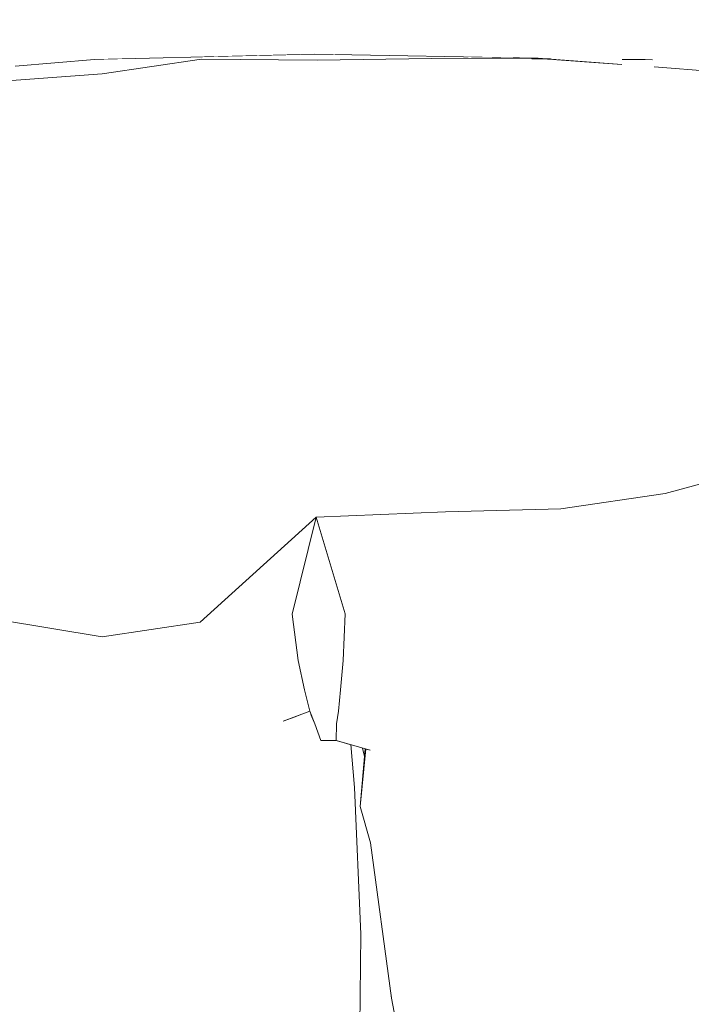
# Model space of a CAD drawing. Header units: millimetres. Extents: x 0 to 650, y -1 to 707.
# Tile 272 of 348: x 485.17 to 487.29, y 454.2 to 457.31. Entities that reach past the tile are written whole.
import ezdxf
from ezdxf.xclip import XClip

# ---------------------------------------------------------------- set-up
doc = ezdxf.new("R2010")
doc.units = ezdxf.units.MM
doc.header["$MEASUREMENT"] = 0
doc.header["$XCLIPFRAME"] = 0
doc.linetypes.add('Wipeout_Contour', pattern=[1000, 0, -1000])
doc.layers.add('Interior - Mobiliário .ARQ', color=7, linetype='Continuous')

# ---------------------------------------------------------------- blocks, each defined once
blk = doc.blocks.new('Desenho_5_5', base_point=(26.0927, 442.8059))
at = {"color": 254, "linetype": 'Wipeout_Contour', "lineweight": 0, "ltscale": 2668.572201}
blk.add_wipeout([(485.7425, 457.1812), (486.1076, 457.178), (486.1079, 457.1964), (485.7469, 457.1882)], dxfattribs=at).dxf.layer = 'Interior - Mobiliário .ARQ'
at = {"color": 254, "linetype": 'Wipeout_Contour', "lineweight": 0, "ltscale": 2004.086269}
blk.add_wipeout([(487.1508, 457.2011), (487.1441, 457.1796), (487.1673, 457.1791)], dxfattribs=at).dxf.layer = 'Interior - Mobiliário .ARQ'
at = {"color": 254, "linetype": 'Wipeout_Contour', "lineweight": 0, "ltscale": 1998.573946}
blk.add_wipeout([(486.1904, 455.2836), (486.4837, 455.2843), (486.1968, 455.43)], dxfattribs=at).dxf.layer = 'Interior - Mobiliário .ARQ'
at = {"color": 254, "linetype": 'Wipeout_Contour', "lineweight": 0, "ltscale": 1998.362529}
blk.add_wipeout([(486.3772, 455.064), (486.1821, 455.1909), (486.1759, 455.1236)], dxfattribs=at).dxf.layer = 'Interior - Mobiliário .ARQ'
at = {"color": 254, "linetype": 'Wipeout_Contour', "lineweight": 0, "ltscale": 1996.561094}
blk.add_wipeout([(485.8737, 454.9633), (485.5605, 455.043), (485.5659, 454.9554)], dxfattribs=at).dxf.layer = 'Interior - Mobiliário .ARQ'
at = {"color": 254, "linetype": 'Wipeout_Contour', "lineweight": 0, "ltscale": 1997.962351}
blk.add_wipeout([(486.2764, 454.7079), (486.3642, 454.8519), (486.275, 455.0002)], dxfattribs=at).dxf.layer = 'Interior - Mobiliário .ARQ'
at = {"color": 254, "linetype": 'Wipeout_Contour', "lineweight": 0, "ltscale": 1995.550088}
blk.add_wipeout([(486.0412, 454.0052), (486.0735, 453.1739), (486.2457, 454.4195)], dxfattribs=at).dxf.layer = 'Interior - Mobiliário .ARQ'
at = {"color": 254, "linetype": 'Wipeout_Contour', "lineweight": 0, "ltscale": 1994.482113}
blk.add_wipeout([(485.5249, 454.3215), (485.2507, 454.2478), (485.3163, 453.7837)], dxfattribs=at).dxf.layer = 'Interior - Mobiliário .ARQ'
at = {"color": 254, "linetype": 'Wipeout_Contour', "lineweight": 0, "ltscale": 1997.945392}
blk.add_wipeout([(487.2194, 453.7577), (487.2223, 454.3419), (486.9499, 454.3338)], dxfattribs=at).dxf.layer = 'Interior - Mobiliário .ARQ'
at = {"color": 254, "linetype": 'Wipeout_Contour', "lineweight": 0, "ltscale": 2004.189022}
blk.add_wipeout([(487.1351, 457.2257), (487.1441, 457.1796), (487.1508, 457.2011)], dxfattribs=at).dxf.layer = 'Interior - Mobiliário .ARQ'
at = {"color": 254, "linetype": 'Wipeout_Contour', "lineweight": 0, "ltscale": 2001.334757}
blk.add_wipeout([(485.455, 457.1814), (485.4288, 457.1344), (485.7425, 457.1812)], dxfattribs=at).dxf.layer = 'Interior - Mobiliário .ARQ'
at = {"color": 254, "linetype": 'Wipeout_Contour', "lineweight": 0, "ltscale": 2002.446116}
blk.add_wipeout([(486.1181, 457.1962), (486.1076, 457.178), (486.4698, 457.1834)], dxfattribs=at).dxf.layer = 'Interior - Mobiliário .ARQ'
at = {"color": 254, "linetype": 'Wipeout_Contour', "lineweight": 0, "ltscale": 2662.999213}
blk.add_wipeout([(485.8737, 454.9633), (486.0618, 455.0349), (486.088, 455.1147), (486.043, 455.1079)], dxfattribs=at).dxf.layer = 'Interior - Mobiliário .ARQ'
at = {"color": 254, "linetype": 'Wipeout_Contour', "lineweight": 0, "ltscale": 1998.586023}
blk.add_wipeout([(486.8546, 454.9642), (486.5645, 454.9402), (486.9499, 454.3338)], dxfattribs=at).dxf.layer = 'Interior - Mobiliário .ARQ'
at = {"color": 254, "linetype": 'Wipeout_Contour', "lineweight": 0, "ltscale": 1994.469868}
blk.add_wipeout([(486.0735, 453.1739), (486.235, 453.4754), (486.2457, 454.4195)], dxfattribs=at).dxf.layer = 'Interior - Mobiliário .ARQ'
at = {"color": 254, "linetype": 'Wipeout_Contour', "lineweight": 0, "ltscale": 2003.585769}
blk.add_wipeout([(487.1351, 457.2257), (487.0717, 457.1801), (487.1441, 457.1796)], dxfattribs=at).dxf.layer = 'Interior - Mobiliário .ARQ'
at = {"color": 254, "linetype": 'Wipeout_Contour', "lineweight": 0, "ltscale": 2001.002934}
blk.add_wipeout([(485.4288, 457.1344), (485.455, 457.1814), (485.4347, 457.1809)], dxfattribs=at).dxf.layer = 'Interior - Mobiliário .ARQ'
at = {"color": 254, "linetype": 'Wipeout_Contour', "lineweight": 0, "ltscale": 2002.760731}
blk.add_wipeout([(486.7839, 457.1849), (486.4696, 457.1902), (486.7856, 457.1819)], dxfattribs=at).dxf.layer = 'Interior - Mobiliário .ARQ'
at = {"color": 254, "linetype": 'Wipeout_Contour', "lineweight": 0, "ltscale": 1997.564079}
blk.add_wipeout([(486.0618, 455.0349), (486.096, 455.0943), (486.088, 455.1147)], dxfattribs=at).dxf.layer = 'Interior - Mobiliário .ARQ'
at = {"color": 254, "linetype": 'Wipeout_Contour', "lineweight": 0, "ltscale": 1998.188031}
blk.add_wipeout([(486.275, 455.0002), (486.3642, 454.8519), (486.5645, 454.9402)], dxfattribs=at).dxf.layer = 'Interior - Mobiliário .ARQ'
at = {"color": 254, "linetype": 'Wipeout_Contour', "lineweight": 0, "ltscale": 1996.431}
blk.add_wipeout([(485.5684, 454.8704), (485.5249, 454.3215), (485.8737, 454.9633)], dxfattribs=at).dxf.layer = 'Interior - Mobiliário .ARQ'
at = {"color": 254, "linetype": 'Wipeout_Contour', "lineweight": 0, "ltscale": 4000.68253}
blk.add_wipeout([(485.1248, 457.1797), (485.0786, 457.109), (485.4288, 457.1344), (485.4347, 457.1809), (485.4047, 457.1802), (485.1544, 457.1585)], dxfattribs=at).dxf.layer = 'Interior - Mobiliário .ARQ'
at = {"color": 254, "linetype": 'Wipeout_Contour', "lineweight": 0, "ltscale": 2003.900932}
blk.add_wipeout([(486.7868, 457.1849), (486.8447, 457.1816), (486.806, 457.1845)], dxfattribs=at).dxf.layer = 'Interior - Mobiliário .ARQ'
at = {"color": 254, "linetype": 'Wipeout_Contour', "lineweight": 0, "ltscale": 1997.502789}
blk.add_wipeout([(485.8642, 455.1133), (486.0481, 455.2831), (486.0294, 455.4295)], dxfattribs=at).dxf.layer = 'Interior - Mobiliário .ARQ'
at = {"color": 254, "linetype": 'Wipeout_Contour', "lineweight": 0, "ltscale": 1998.329243}
blk.add_wipeout([(486.8416, 455.1129), (486.5645, 454.9402), (486.8546, 454.9642)], dxfattribs=at).dxf.layer = 'Interior - Mobiliário .ARQ'
at = {"color": 254, "linetype": 'Wipeout_Contour', "lineweight": 0, "ltscale": 1998.042337}
blk.add_wipeout([(486.275, 455.0002), (486.1686, 455.0831), (486.1678, 455.031)], dxfattribs=at).dxf.layer = 'Interior - Mobiliário .ARQ'
at = {"color": 254, "linetype": 'Wipeout_Contour', "lineweight": 0, "ltscale": 1995.978868}
blk.add_wipeout([(485.5605, 455.043), (485.1684, 455.0486), (485.5659, 454.9554)], dxfattribs=at).dxf.layer = 'Interior - Mobiliário .ARQ'
at = {"color": 254, "linetype": 'Wipeout_Contour', "lineweight": 0, "ltscale": 1997.458026}
blk.add_wipeout([(486.9499, 454.3338), (486.3642, 454.8519), (486.4775, 454.2664)], dxfattribs=at).dxf.layer = 'Interior - Mobiliário .ARQ'
at = {"color": 254, "linetype": 'Wipeout_Contour', "lineweight": 0, "ltscale": 5331.274044}
blk.add_wipeout([(484.779, 457.1259), (485.0667, 457.1509), (485.0989, 457.2048), (485.1248, 457.1797), (485.1544, 457.1585), (485.4047, 457.1802), (485.4361, 457.5754), (484.7791, 457.1477)], dxfattribs=at).dxf.layer = 'Interior - Mobiliário .ARQ'
at = {"color": 254, "linetype": 'Wipeout_Contour', "lineweight": 0, "ltscale": 6011.139815}
blk.add_wipeout([(486.806, 457.1845), (487.0699, 457.1642), (487.0717, 457.1801), (487.1351, 457.2257), (487.1508, 457.2011), (487.1673, 457.1791), (487.172, 457.1563), (487.4996, 457.1311), (487.445, 457.5433)], dxfattribs=at).dxf.layer = 'Interior - Mobiliário .ARQ'
at = {"color": 254, "linetype": 'Wipeout_Contour', "lineweight": 0, "ltscale": 1998.786265}
blk.add_wipeout([(486.5645, 454.9402), (486.8416, 455.1129), (486.8299, 455.2591)], dxfattribs=at).dxf.layer = 'Interior - Mobiliário .ARQ'
at = {"color": 254, "linetype": 'Wipeout_Contour', "lineweight": 0, "ltscale": 1997.286093}
blk.add_wipeout([(486.0001, 455.092), (486.0847, 455.1233), (486.0684, 455.1905)], dxfattribs=at).dxf.layer = 'Interior - Mobiliário .ARQ'
at = {"color": 254, "linetype": 'Wipeout_Contour', "lineweight": 0, "ltscale": 1997.096664}
blk.add_wipeout([(486.275, 455.0002), (486.244, 454.8221), (486.2764, 454.7079)], dxfattribs=at).dxf.layer = 'Interior - Mobiliário .ARQ'
at = {"color": 254, "linetype": 'Wipeout_Contour', "lineweight": 0, "ltscale": 1997.020982}
blk.add_wipeout([(485.8737, 454.9633), (485.5659, 454.9554), (485.5684, 454.8704)], dxfattribs=at).dxf.layer = 'Interior - Mobiliário .ARQ'
at = {"color": 254, "linetype": 'Wipeout_Contour', "lineweight": 0, "ltscale": 2667.560966}
blk.add_wipeout([(484.7791, 457.1477), (485.4361, 457.5754), (484.7996, 457.5271), (484.7805, 457.3964)], dxfattribs=at).dxf.layer = 'Interior - Mobiliário .ARQ'
at = {"color": 254, "linetype": 'Wipeout_Contour', "lineweight": 0, "ltscale": 2005.064247}
blk.add_wipeout([(487.445, 457.5433), (486.7763, 457.5795), (486.806, 457.1845)], dxfattribs=at).dxf.layer = 'Interior - Mobiliário .ARQ'
at = {"color": 254, "linetype": 'Wipeout_Contour', "lineweight": 0, "ltscale": 2000.220044}
blk.add_wipeout([(487.1875, 455.3815), (486.8299, 455.2591), (486.8416, 455.1129)], dxfattribs=at).dxf.layer = 'Interior - Mobiliário .ARQ'
at = {"color": 254, "linetype": 'Wipeout_Contour', "lineweight": 0, "ltscale": 2663.266838}
blk.add_wipeout([(485.8737, 454.9633), (486.043, 455.1079), (486.01, 455.0957), (486.0001, 455.092)], dxfattribs=at).dxf.layer = 'Interior - Mobiliário .ARQ'
at = {"color": 254, "linetype": 'Wipeout_Contour', "lineweight": 0, "ltscale": 1997.970252}
blk.add_wipeout([(486.244, 454.8221), (486.275, 455.0002), (486.2619, 455.004)], dxfattribs=at).dxf.layer = 'Interior - Mobiliário .ARQ'
at = {"color": 254, "linetype": 'Wipeout_Contour', "lineweight": 0, "ltscale": 2003.658077}
blk.add_wipeout([(486.7763, 457.5795), (486.1038, 457.6208), (486.1, 457.1965)], dxfattribs=at).dxf.layer = 'Interior - Mobiliário .ARQ'
at = {"color": 254, "linetype": 'Wipeout_Contour', "lineweight": 0, "ltscale": 1998.23395}
blk.add_wipeout([(486.5645, 454.9402), (486.3772, 455.064), (486.275, 455.0002)], dxfattribs=at).dxf.layer = 'Interior - Mobiliário .ARQ'
at = {"color": 254, "linetype": 'Wipeout_Contour', "lineweight": 0, "ltscale": 1996.848041}
blk.add_wipeout([(486.0679, 454.5727), (486.0618, 455.0349), (485.8737, 454.9633)], dxfattribs=at).dxf.layer = 'Interior - Mobiliário .ARQ'
at = {"color": 254, "linetype": 'Wipeout_Contour', "lineweight": 0, "ltscale": 2002.579521}
blk.add_wipeout([(486.1, 457.1965), (486.806, 457.1845), (486.7763, 457.5795)], dxfattribs=at).dxf.layer = 'Interior - Mobiliário .ARQ'
at = {"color": 254, "linetype": 'Wipeout_Contour', "lineweight": 0, "ltscale": 1999.352103}
blk.add_wipeout([(486.4837, 455.2843), (486.3772, 455.064), (486.8299, 455.2591)], dxfattribs=at).dxf.layer = 'Interior - Mobiliário .ARQ'
at = {"color": 254, "linetype": 'Wipeout_Contour', "lineweight": 0, "ltscale": 1995.897219}
blk.add_wipeout([(485.8737, 454.9633), (485.5249, 454.3215), (486.0679, 454.5727)], dxfattribs=at).dxf.layer = 'Interior - Mobiliário .ARQ'
at = {"color": 254, "linetype": 'Wipeout_Contour', "lineweight": 0, "ltscale": 1998.377701}
blk.add_wipeout([(486.5645, 454.9402), (486.3642, 454.8519), (486.9499, 454.3338)], dxfattribs=at).dxf.layer = 'Interior - Mobiliário .ARQ'
at = {"color": 254, "linetype": 'Wipeout_Contour', "lineweight": 0, "ltscale": 2002.129439}
blk.add_wipeout([(485.4047, 457.1802), (486.1038, 457.6208), (485.4361, 457.5754)], dxfattribs=at).dxf.layer = 'Interior - Mobiliário .ARQ'
at = {"color": 254, "linetype": 'Wipeout_Contour', "lineweight": 0, "ltscale": 4008.338116}
blk.add_wipeout([(486.8447, 457.1816), (486.7856, 457.1819), (487.1648, 456.5523), (487.1441, 457.1796), (487.0717, 457.1801), (487.0699, 457.1642)], dxfattribs=at).dxf.layer = 'Interior - Mobiliário .ARQ'
at = {"color": 254, "linetype": 'Wipeout_Contour', "lineweight": 0, "ltscale": 1998.706013}
blk.add_wipeout([(486.3772, 455.064), (486.5645, 454.9402), (486.8299, 455.2591)], dxfattribs=at).dxf.layer = 'Interior - Mobiliário .ARQ'
at = {"color": 254, "linetype": 'Wipeout_Contour', "lineweight": 0, "ltscale": 1996.493891}
blk.add_wipeout([(485.5605, 455.043), (485.8737, 454.9633), (485.8642, 455.1133)], dxfattribs=at).dxf.layer = 'Interior - Mobiliário .ARQ'
at = {"color": 254, "linetype": 'Wipeout_Contour', "lineweight": 0, "ltscale": 1995.229435}
blk.add_wipeout([(485.5684, 454.8704), (485.1911, 454.7751), (485.5249, 454.3215)], dxfattribs=at).dxf.layer = 'Interior - Mobiliário .ARQ'
at = {"color": 254, "linetype": 'Wipeout_Contour', "lineweight": 0, "ltscale": 1996.93557}
blk.add_wipeout([(486.343, 454.2176), (486.4775, 454.2664), (486.3642, 454.8519)], dxfattribs=at).dxf.layer = 'Interior - Mobiliário .ARQ'
at = {"color": 254, "linetype": 'Wipeout_Contour', "lineweight": 0, "ltscale": 2001.072133}
blk.add_wipeout([(486.1038, 457.6208), (485.4047, 457.1802), (486.1, 457.1965)], dxfattribs=at).dxf.layer = 'Interior - Mobiliário .ARQ'
at = {"color": 254, "linetype": 'Wipeout_Contour', "lineweight": 0, "ltscale": 2000.410003}
blk.add_wipeout([(486.8776, 455.7617), (486.8299, 455.2591), (487.1875, 455.3815)], dxfattribs=at).dxf.layer = 'Interior - Mobiliário .ARQ'
at = {"color": 254, "linetype": 'Wipeout_Contour', "lineweight": 0, "ltscale": 1995.758829}
blk.add_wipeout([(485.1684, 455.0486), (485.5605, 455.043), (485.4289, 455.3576)], dxfattribs=at).dxf.layer = 'Interior - Mobiliário .ARQ'
at = {"color": 254, "linetype": 'Wipeout_Contour', "lineweight": 0, "ltscale": 1997.72857}
blk.add_wipeout([(485.8642, 455.1133), (485.8737, 454.9633), (486.0001, 455.092)], dxfattribs=at).dxf.layer = 'Interior - Mobiliário .ARQ'
at = {"color": 254, "linetype": 'Wipeout_Contour', "lineweight": 0, "ltscale": 1997.125686}
blk.add_wipeout([(486.3642, 454.8519), (486.2764, 454.7079), (486.343, 454.2176)], dxfattribs=at).dxf.layer = 'Interior - Mobiliário .ARQ'
at = {"color": 254, "linetype": 'Wipeout_Contour', "lineweight": 0, "ltscale": 1994.618023}
blk.add_wipeout([(485.5249, 454.3215), (485.1911, 454.7751), (485.2507, 454.2478)], dxfattribs=at).dxf.layer = 'Interior - Mobiliário .ARQ'
at = {"layer": 'Interior - Mobiliário .ARQ', "color": 7, "linetype": 'Continuous', "lineweight": 0}
blk.add_line((485.1544, 457.1585), (485.4047, 457.1802), dxfattribs=at)
at = {"color": 254, "linetype": 'Wipeout_Contour', "lineweight": 0, "ltscale": 2001.52734}
blk.add_wipeout([(485.7425, 457.1812), (485.7165, 456.4019), (486.1076, 457.178)], dxfattribs=at).dxf.layer = 'Interior - Mobiliário .ARQ'
at = {"color": 254, "linetype": 'Wipeout_Contour', "lineweight": 0, "ltscale": 2000.911326}
blk.add_wipeout([(487.1875, 455.3815), (487.2067, 455.8098), (486.8776, 455.7617)], dxfattribs=at).dxf.layer = 'Interior - Mobiliário .ARQ'
at = {"color": 254, "linetype": 'Wipeout_Contour', "lineweight": 0, "ltscale": 1996.588755}
blk.add_wipeout([(485.4289, 455.3576), (485.1041, 455.4114), (485.1684, 455.0486)], dxfattribs=at).dxf.layer = 'Interior - Mobiliário .ARQ'
at = {"color": 254, "linetype": 'Wipeout_Contour', "lineweight": 0, "ltscale": 5317.134186}
blk.add_wipeout([(484.6899, 454.9839), (484.7408, 454.6146), (484.8332, 454.4952), (484.8162, 454.4573), (484.7778, 454.4295), (484.7651, 454.4383), (484.7697, 454.4043), (485.2507, 454.2478)], dxfattribs=at).dxf.layer = 'Interior - Mobiliário .ARQ'
at = {"color": 254, "linetype": 'Wipeout_Contour', "lineweight": 0, "ltscale": 2000.033943}
blk.add_wipeout([(486.1076, 457.178), (485.7165, 456.4019), (486.1028, 456.4857)], dxfattribs=at).dxf.layer = 'Interior - Mobiliário .ARQ'
at = {"color": 254, "linetype": 'Wipeout_Contour', "lineweight": 0, "ltscale": 2000.482426}
blk.add_wipeout([(486.5133, 455.7526), (486.4837, 455.2843), (486.8776, 455.7617)], dxfattribs=at).dxf.layer = 'Interior - Mobiliário .ARQ'
at = {"color": 254, "linetype": 'Wipeout_Contour', "lineweight": 0, "ltscale": 1997.176037}
blk.add_wipeout([(485.7385, 455.4044), (485.4289, 455.3576), (485.5605, 455.043)], dxfattribs=at).dxf.layer = 'Interior - Mobiliário .ARQ'
at = {"color": 254, "linetype": 'Wipeout_Contour', "lineweight": 0, "ltscale": 1994.333883}
blk.add_wipeout([(485.1911, 454.7751), (484.6899, 454.9839), (485.2507, 454.2478)], dxfattribs=at).dxf.layer = 'Interior - Mobiliário .ARQ'
at = {"color": 254, "linetype": 'Wipeout_Contour', "lineweight": 0, "ltscale": 2000.344766}
blk.add_wipeout([(485.7425, 457.1812), (485.4288, 457.1344), (485.7165, 456.4019)], dxfattribs=at).dxf.layer = 'Interior - Mobiliário .ARQ'
at = {"color": 254, "linetype": 'Wipeout_Contour', "lineweight": 0, "ltscale": 1999.153335}
blk.add_wipeout([(486.8776, 455.7617), (486.4837, 455.2843), (486.8299, 455.2591)], dxfattribs=at).dxf.layer = 'Interior - Mobiliário .ARQ'
at = {"color": 254, "linetype": 'Wipeout_Contour', "lineweight": 0, "ltscale": 1996.746464}
blk.add_wipeout([(485.5605, 455.043), (485.8642, 455.1133), (485.7385, 455.4044)], dxfattribs=at).dxf.layer = 'Interior - Mobiliário .ARQ'
at = {"color": 254, "linetype": 'Wipeout_Contour', "lineweight": 0, "ltscale": 1994.849206}
blk.add_wipeout([(485.1911, 454.7751), (485.1684, 455.0486), (484.6755, 455.3208)], dxfattribs=at).dxf.layer = 'Interior - Mobiliário .ARQ'
at = {"color": 254, "linetype": 'Wipeout_Contour', "lineweight": 0, "ltscale": 1993.671677}
blk.add_wipeout([(485.2507, 454.2478), (484.7697, 454.4043), (484.8496, 453.949)], dxfattribs=at).dxf.layer = 'Interior - Mobiliário .ARQ'
at = {"color": 254, "linetype": 'Wipeout_Contour', "lineweight": 0, "ltscale": 1999.546657}
blk.add_wipeout([(485.4288, 457.1344), (485.4046, 456.2783), (485.7165, 456.4019)], dxfattribs=at).dxf.layer = 'Interior - Mobiliário .ARQ'
at = {"color": 254, "linetype": 'Wipeout_Contour', "lineweight": 0, "ltscale": 1999.658143}
blk.add_wipeout([(486.1048, 455.7356), (486.1968, 455.43), (486.5133, 455.7526)], dxfattribs=at).dxf.layer = 'Interior - Mobiliário .ARQ'
at = {"color": 254, "linetype": 'Wipeout_Contour', "lineweight": 0, "ltscale": 1999.328152}
blk.add_wipeout([(487.1875, 455.3815), (486.8546, 454.9642), (487.2017, 455.0411)], dxfattribs=at).dxf.layer = 'Interior - Mobiliário .ARQ'
at = {"color": 254, "linetype": 'Wipeout_Contour', "lineweight": 0, "ltscale": 1995.051504}
blk.add_wipeout([(485.1911, 454.7751), (484.6755, 455.3208), (484.6899, 454.9839)], dxfattribs=at).dxf.layer = 'Interior - Mobiliário .ARQ'
at = {"color": 254, "linetype": 'Wipeout_Contour', "lineweight": 0, "ltscale": 1999.071017}
blk.add_wipeout([(486.4837, 455.2843), (486.1904, 455.2836), (486.1821, 455.1909)], dxfattribs=at).dxf.layer = 'Interior - Mobiliário .ARQ'
at = {"color": 254, "linetype": 'Wipeout_Contour', "lineweight": 0, "ltscale": 1998.675438}
blk.add_wipeout([(485.0786, 457.109), (485.0749, 456.2361), (485.4046, 456.2783)], dxfattribs=at).dxf.layer = 'Interior - Mobiliário .ARQ'
at = {"color": 254, "linetype": 'Wipeout_Contour', "lineweight": 0, "ltscale": 1999.905177}
blk.add_wipeout([(486.8416, 455.1129), (486.8546, 454.9642), (487.1875, 455.3815)], dxfattribs=at).dxf.layer = 'Interior - Mobiliário .ARQ'
at = {"color": 254, "linetype": 'Wipeout_Contour', "lineweight": 0, "ltscale": 1998.32031}
blk.add_wipeout([(486.1821, 455.1909), (486.3772, 455.064), (486.4837, 455.2843)], dxfattribs=at).dxf.layer = 'Interior - Mobiliário .ARQ'
at = {"color": 254, "linetype": 'Wipeout_Contour', "lineweight": 0, "ltscale": 1995.743923}
blk.add_wipeout([(485.1684, 455.0486), (485.1911, 454.7751), (485.5684, 454.8704)], dxfattribs=at).dxf.layer = 'Interior - Mobiliário .ARQ'
at = {"color": 254, "linetype": 'Wipeout_Contour', "lineweight": 0, "ltscale": 1999.510978}
blk.add_wipeout([(485.4046, 456.2783), (485.4288, 457.1344), (485.0786, 457.109)], dxfattribs=at).dxf.layer = 'Interior - Mobiliário .ARQ'
at = {"color": 254, "linetype": 'Wipeout_Contour', "lineweight": 0, "ltscale": 1998.69374}
blk.add_wipeout([(486.5133, 455.7526), (486.1968, 455.43), (486.4837, 455.2843)], dxfattribs=at).dxf.layer = 'Interior - Mobiliário .ARQ'
at = {"color": 254, "linetype": 'Wipeout_Contour', "lineweight": 0, "ltscale": 1998.173944}
blk.add_wipeout([(486.3772, 455.064), (486.1759, 455.1236), (486.1686, 455.0831)], dxfattribs=at).dxf.layer = 'Interior - Mobiliário .ARQ'
at = {"color": 254, "linetype": 'Wipeout_Contour', "lineweight": 0, "ltscale": 1995.545008}
blk.add_wipeout([(485.5659, 454.9554), (485.1684, 455.0486), (485.5684, 454.8704)], dxfattribs=at).dxf.layer = 'Interior - Mobiliário .ARQ'
at = {"color": 254, "linetype": 'Wipeout_Contour', "lineweight": 0, "ltscale": 1999.421671}
blk.add_wipeout([(486.8546, 454.9642), (486.9499, 454.3338), (487.2017, 455.0411)], dxfattribs=at).dxf.layer = 'Interior - Mobiliário .ARQ'
at = {"layer": 'Interior - Mobiliário .ARQ', "color": 7, "linetype": 'Continuous', "lineweight": 0}
for p, q in [((485.7425, 457.1812), (485.4288, 457.1344)), ((485.4288, 457.1344), (485.0786, 457.109))]:
    blk.add_line(p, q, dxfattribs=at)
at = {"color": 254, "linetype": 'Wipeout_Contour', "lineweight": 0, "ltscale": 2000.353336}
blk.add_wipeout([(486.5133, 455.7526), (486.8776, 455.7617), (486.8207, 456.5262)], dxfattribs=at).dxf.layer = 'Interior - Mobiliário .ARQ'
at = {"color": 254, "linetype": 'Wipeout_Contour', "lineweight": 0, "ltscale": 1998.122351}
blk.add_wipeout([(486.1686, 455.0831), (486.275, 455.0002), (486.3772, 455.064)], dxfattribs=at).dxf.layer = 'Interior - Mobiliário .ARQ'
at = {"color": 254, "linetype": 'Wipeout_Contour', "lineweight": 0, "ltscale": 1998.190741}
blk.add_wipeout([(486.9499, 454.3338), (487.2223, 454.3419), (487.2017, 455.0411)], dxfattribs=at).dxf.layer = 'Interior - Mobiliário .ARQ'
at = {"color": 254, "linetype": 'Wipeout_Contour', "lineweight": 0, "ltscale": 2001.800498}
blk.add_wipeout([(486.8207, 456.5262), (486.4872, 456.51), (486.5133, 455.7526)], dxfattribs=at).dxf.layer = 'Interior - Mobiliário .ARQ'
at = {"color": 254, "linetype": 'Wipeout_Contour', "lineweight": 0, "ltscale": 3329.383119}
blk.add_wipeout([(486.1512, 455.031), (486.0679, 454.5727), (486.2259, 454.8821), (486.2145, 455.0177), (486.1678, 455.031)], dxfattribs=at).dxf.layer = 'Interior - Mobiliário .ARQ'
at = {"color": 254, "linetype": 'Wipeout_Contour', "lineweight": 0, "ltscale": 1997.744385}
blk.add_wipeout([(486.2573, 454.9803), (486.244, 454.8221), (486.2619, 455.004)], dxfattribs=at).dxf.layer = 'Interior - Mobiliário .ARQ'
at = {"color": 254, "linetype": 'Wipeout_Contour', "lineweight": 0, "ltscale": 1997.536486}
blk.add_wipeout([(486.4775, 454.2664), (487.2194, 453.7577), (486.9499, 454.3338)], dxfattribs=at).dxf.layer = 'Interior - Mobiliário .ARQ'
at = {"layer": 'Interior - Mobiliário .ARQ', "color": 7, "linetype": 'Continuous', "lineweight": 0}
for p in [(486.2512, 455.0071), (486.26, 455.0046)]:
    blk.add_line(p, (486.2573, 454.9803), dxfattribs=at)
at = {"color": 254, "linetype": 'Wipeout_Contour', "lineweight": 0, "ltscale": 2002.846765}
blk.add_wipeout([(487.1648, 456.5523), (486.7856, 457.1819), (486.8207, 456.5262)], dxfattribs=at).dxf.layer = 'Interior - Mobiliário .ARQ'
at = {"color": 254, "linetype": 'Wipeout_Contour', "lineweight": 0, "ltscale": 3996.27895}
blk.add_wipeout([(486.096, 455.0943), (486.0618, 455.0349), (486.0679, 454.5727), (486.1512, 455.031), (486.1191, 455.0309), (486.1004, 455.0829)], dxfattribs=at).dxf.layer = 'Interior - Mobiliário .ARQ'
at = {"color": 254, "linetype": 'Wipeout_Contour', "lineweight": 0, "ltscale": 2000.563982}
blk.add_wipeout([(487.2017, 455.0411), (487.2223, 454.3419), (487.7346, 455.0592)], dxfattribs=at).dxf.layer = 'Interior - Mobiliário .ARQ'
at = {"color": 254, "linetype": 'Wipeout_Contour', "lineweight": 0, "ltscale": 1996.690319}
blk.add_wipeout([(487.2194, 453.7577), (486.4775, 454.2664), (486.5793, 453.5922)], dxfattribs=at).dxf.layer = 'Interior - Mobiliário .ARQ'
at = {"color": 254, "linetype": 'Wipeout_Contour', "lineweight": 0, "ltscale": 2003.200709}
blk.add_wipeout([(486.7856, 457.1819), (486.4698, 457.1834), (486.4872, 456.51)], dxfattribs=at).dxf.layer = 'Interior - Mobiliário .ARQ'
at = {"color": 254, "linetype": 'Wipeout_Contour', "lineweight": 0, "ltscale": 2003.689378}
blk.add_wipeout([(487.5833, 456.5535), (487.1441, 457.1796), (487.1648, 456.5523)], dxfattribs=at).dxf.layer = 'Interior - Mobiliário .ARQ'
at = {"color": 254, "linetype": 'Wipeout_Contour', "lineweight": 0, "ltscale": 1997.075934}
blk.add_wipeout([(485.8642, 455.1133), (486.0001, 455.092), (486.0481, 455.2831)], dxfattribs=at).dxf.layer = 'Interior - Mobiliário .ARQ'
at = {"color": 254, "linetype": 'Wipeout_Contour', "lineweight": 0, "ltscale": 1999.146519}
blk.add_wipeout([(487.7346, 455.0592), (487.2223, 454.3419), (487.75, 454.3213)], dxfattribs=at).dxf.layer = 'Interior - Mobiliário .ARQ'
at = {"color": 254, "linetype": 'Wipeout_Contour', "lineweight": 0, "ltscale": 1995.252995}
blk.add_wipeout([(486.0679, 454.5727), (485.5249, 454.3215), (486.0412, 454.0052)], dxfattribs=at).dxf.layer = 'Interior - Mobiliário .ARQ'
at = {"color": 254, "linetype": 'Wipeout_Contour', "lineweight": 0, "ltscale": 1995.890478}
blk.add_wipeout([(486.4579, 453.6247), (486.5793, 453.5922), (486.4775, 454.2664)], dxfattribs=at).dxf.layer = 'Interior - Mobiliário .ARQ'
at = {"color": 254, "linetype": 'Wipeout_Contour', "lineweight": 0, "ltscale": 2001.72824}
blk.add_wipeout([(486.7856, 457.1819), (486.4872, 456.51), (486.8207, 456.5262)], dxfattribs=at).dxf.layer = 'Interior - Mobiliário .ARQ'
at = {"color": 254, "linetype": 'Wipeout_Contour', "lineweight": 0, "ltscale": 4010.222203}
blk.add_wipeout([(487.1673, 457.1791), (487.1441, 457.1796), (487.5833, 456.5535), (487.5116, 457.1288), (487.4996, 457.1311), (487.172, 457.1563)], dxfattribs=at).dxf.layer = 'Interior - Mobiliário .ARQ'
at = {"color": 254, "linetype": 'Wipeout_Contour', "lineweight": 0, "ltscale": 2001.392431}
blk.add_wipeout([(487.1875, 455.3815), (487.2017, 455.0411), (487.7069, 455.471)], dxfattribs=at).dxf.layer = 'Interior - Mobiliário .ARQ'
at = {"color": 254, "linetype": 'Wipeout_Contour', "lineweight": 0, "ltscale": 1997.579597}
blk.add_wipeout([(486.0481, 455.2831), (486.0001, 455.092), (486.0684, 455.1905)], dxfattribs=at).dxf.layer = 'Interior - Mobiliário .ARQ'
at = {"color": 254, "linetype": 'Wipeout_Contour', "lineweight": 0, "ltscale": 1994.55019}
blk.add_wipeout([(485.3163, 453.7837), (486.0412, 454.0052), (485.5249, 454.3215)], dxfattribs=at).dxf.layer = 'Interior - Mobiliário .ARQ'
at = {"color": 254, "linetype": 'Wipeout_Contour', "lineweight": 0, "ltscale": 1997.845299}
blk.add_wipeout([(487.75, 454.3213), (487.2194, 453.7577), (487.736, 453.7455)], dxfattribs=at).dxf.layer = 'Interior - Mobiliário .ARQ'
at = {"color": 254, "linetype": 'Wipeout_Contour', "lineweight": 0, "ltscale": 1996.234918}
blk.add_wipeout([(486.4775, 454.2664), (486.343, 454.2176), (486.4579, 453.6247)], dxfattribs=at).dxf.layer = 'Interior - Mobiliário .ARQ'
at = {"layer": 'Interior - Mobiliário .ARQ', "color": 7, "linetype": 'Continuous', "lineweight": 0}
for p, q in [((486.8447, 457.1816), (486.7856, 457.1819)), ((486.806, 457.1845), (487.0699, 457.1642)), ((487.1441, 457.1796), (487.0717, 457.1801)), ((487.1673, 457.1791), (487.1441, 457.1796)), ((487.172, 457.1563), (487.4996, 457.1311)), ((486.2764, 454.7079), (486.343, 454.2176)), ((486.4579, 453.6247), (486.343, 454.2176))]:
    blk.add_line(p, q, dxfattribs=at)
at = {"color": 254, "linetype": 'Wipeout_Contour', "lineweight": 0, "ltscale": 1997.988123}
blk.add_wipeout([(486.1048, 455.7356), (485.8642, 455.1133), (486.0294, 455.4295)], dxfattribs=at).dxf.layer = 'Interior - Mobiliário .ARQ'
at = {"color": 254, "linetype": 'Wipeout_Contour', "lineweight": 0, "ltscale": 2000.38763}
blk.add_wipeout([(487.7069, 455.471), (487.2017, 455.0411), (487.7346, 455.0592)], dxfattribs=at).dxf.layer = 'Interior - Mobiliário .ARQ'
at = {"color": 254, "linetype": 'Wipeout_Contour', "lineweight": 0, "ltscale": 1996.56364}
blk.add_wipeout([(486.0412, 454.0052), (486.2457, 454.4195), (486.0679, 454.5727)], dxfattribs=at).dxf.layer = 'Interior - Mobiliário .ARQ'
at = {"color": 254, "linetype": 'Wipeout_Contour', "lineweight": 0, "ltscale": 1999.227285}
blk.add_wipeout([(487.2223, 454.3419), (487.2194, 453.7577), (487.75, 454.3213)], dxfattribs=at).dxf.layer = 'Interior - Mobiliário .ARQ'
at = {"color": 254, "linetype": 'Wipeout_Contour', "lineweight": 0, "ltscale": 1992.935345}
blk.add_wipeout([(484.8496, 453.949), (485.3163, 453.7837), (485.2507, 454.2478)], dxfattribs=at).dxf.layer = 'Interior - Mobiliário .ARQ'
at = {"color": 254, "linetype": 'Wipeout_Contour', "lineweight": 0, "ltscale": 2001.959796}
blk.add_wipeout([(487.2067, 455.8098), (487.7069, 455.471), (487.6597, 455.9347)], dxfattribs=at).dxf.layer = 'Interior - Mobiliário .ARQ'
at = {"color": 254, "linetype": 'Wipeout_Contour', "lineweight": 0, "ltscale": 1997.981508}
blk.add_wipeout([(485.7385, 455.4044), (485.8642, 455.1133), (486.1048, 455.7356)], dxfattribs=at).dxf.layer = 'Interior - Mobiliário .ARQ'
at = {"color": 254, "linetype": 'Wipeout_Contour', "lineweight": 0, "ltscale": 1996.470963}
blk.add_wipeout([(486.0679, 454.5727), (486.2457, 454.4195), (486.2259, 454.8821)], dxfattribs=at).dxf.layer = 'Interior - Mobiliário .ARQ'
at = {"layer": 'Interior - Mobiliário .ARQ', "color": 7, "linetype": 'Continuous', "lineweight": 0}
for p, q in [((486.2145, 455.0177), (486.2259, 454.8821)), ((486.2619, 455.004), (486.244, 454.8221)), ((486.2573, 454.9803), (486.244, 454.8221)), ((486.2457, 454.4195), (486.2259, 454.8821)), ((486.2764, 454.7079), (486.244, 454.8221)), ((486.2457, 454.4195), (486.235, 453.4754))]:
    blk.add_line(p, q, dxfattribs=at)
at = {"color": 254, "linetype": 'Wipeout_Contour', "lineweight": 0, "ltscale": 1997.603039}
blk.add_wipeout([(485.4046, 456.2783), (485.4289, 455.3576), (485.7385, 455.4044)], dxfattribs=at).dxf.layer = 'Interior - Mobiliário .ARQ'
at = {"color": 254, "linetype": 'Wipeout_Contour', "lineweight": 0, "ltscale": 2001.515503}
blk.add_wipeout([(487.2067, 455.8098), (487.1875, 455.3815), (487.7069, 455.471)], dxfattribs=at).dxf.layer = 'Interior - Mobiliário .ARQ'
at = {"color": 254, "linetype": 'Wipeout_Contour', "lineweight": 0, "ltscale": 1998.272943}
blk.add_wipeout([(486.1048, 455.7356), (486.0294, 455.4295), (486.1968, 455.43)], dxfattribs=at).dxf.layer = 'Interior - Mobiliário .ARQ'
at = {"color": 254, "linetype": 'Wipeout_Contour', "lineweight": 0, "ltscale": 1998.086802}
blk.add_wipeout([(486.1821, 455.1909), (486.1904, 455.2836), (486.0481, 455.2831)], dxfattribs=at).dxf.layer = 'Interior - Mobiliário .ARQ'
at = {"color": 254, "linetype": 'Wipeout_Contour', "lineweight": 0, "ltscale": 1997.591442}
blk.add_wipeout([(486.0847, 455.1233), (486.1004, 455.0829), (486.1686, 455.0831)], dxfattribs=at).dxf.layer = 'Interior - Mobiliário .ARQ'
at = {"color": 254, "linetype": 'Wipeout_Contour', "lineweight": 0, "ltscale": 2002.265505}
blk.add_wipeout([(487.2067, 455.8098), (487.1648, 456.5523), (486.8207, 456.5262)], dxfattribs=at).dxf.layer = 'Interior - Mobiliário .ARQ'
at = {"color": 254, "linetype": 'Wipeout_Contour', "lineweight": 0, "ltscale": 1998.464401}
blk.add_wipeout([(485.4046, 456.2783), (485.7385, 455.4044), (485.7165, 456.4019)], dxfattribs=at).dxf.layer = 'Interior - Mobiliário .ARQ'
at = {"color": 254, "linetype": 'Wipeout_Contour', "lineweight": 0, "ltscale": 1997.833082}
blk.add_wipeout([(486.0481, 455.2831), (486.0684, 455.1905), (486.1821, 455.1909)], dxfattribs=at).dxf.layer = 'Interior - Mobiliário .ARQ'
at = {"color": 254, "linetype": 'Wipeout_Contour', "lineweight": 0, "ltscale": 1997.815104}
blk.add_wipeout([(486.1686, 455.0831), (486.1759, 455.1236), (486.0847, 455.1233)], dxfattribs=at).dxf.layer = 'Interior - Mobiliário .ARQ'
at = {"color": 254, "linetype": 'Wipeout_Contour', "lineweight": 0, "ltscale": 2001.441907}
blk.add_wipeout([(486.8207, 456.5262), (486.8776, 455.7617), (487.2067, 455.8098)], dxfattribs=at).dxf.layer = 'Interior - Mobiliário .ARQ'
at = {"color": 254, "linetype": 'Wipeout_Contour', "lineweight": 0, "ltscale": 1998.870899}
blk.add_wipeout([(486.1048, 455.7356), (485.7165, 456.4019), (485.7385, 455.4044)], dxfattribs=at).dxf.layer = 'Interior - Mobiliário .ARQ'
at = {"color": 254, "linetype": 'Wipeout_Contour', "lineweight": 0, "ltscale": 1996.875819}
blk.add_wipeout([(485.0749, 456.2361), (485.1041, 455.4114), (485.4289, 455.3576)], dxfattribs=at).dxf.layer = 'Interior - Mobiliário .ARQ'
at = {"color": 254, "linetype": 'Wipeout_Contour', "lineweight": 0, "ltscale": 1998.433968}
blk.add_wipeout([(486.1821, 455.1909), (486.0684, 455.1905), (486.0847, 455.1233)], dxfattribs=at).dxf.layer = 'Interior - Mobiliário .ARQ'
at = {"color": 254, "linetype": 'Wipeout_Contour', "lineweight": 0, "ltscale": 1997.681256}
blk.add_wipeout([(486.1678, 455.031), (486.1686, 455.0831), (486.1004, 455.0829)], dxfattribs=at).dxf.layer = 'Interior - Mobiliário .ARQ'
at = {"color": 254, "linetype": 'Wipeout_Contour', "lineweight": 0, "ltscale": 2002.517998}
blk.add_wipeout([(487.1648, 456.5523), (487.2067, 455.8098), (487.6597, 455.9347)], dxfattribs=at).dxf.layer = 'Interior - Mobiliário .ARQ'
at = {"color": 254, "linetype": 'Wipeout_Contour', "lineweight": 0, "ltscale": 1999.57316}
blk.add_wipeout([(486.1048, 455.7356), (486.1028, 456.4857), (485.7165, 456.4019)], dxfattribs=at).dxf.layer = 'Interior - Mobiliário .ARQ'
at = {"color": 254, "linetype": 'Wipeout_Contour', "lineweight": 0, "ltscale": 1997.681252}
blk.add_wipeout([(485.4289, 455.3576), (485.4046, 456.2783), (485.0749, 456.2361)], dxfattribs=at).dxf.layer = 'Interior - Mobiliário .ARQ'
at = {"color": 254, "linetype": 'Wipeout_Contour', "lineweight": 0, "ltscale": 1998.849859}
blk.add_wipeout([(486.1968, 455.43), (486.0294, 455.4295), (486.0481, 455.2831)], dxfattribs=at).dxf.layer = 'Interior - Mobiliário .ARQ'
at = {"color": 254, "linetype": 'Wipeout_Contour', "lineweight": 0, "ltscale": 1997.21052}
blk.add_wipeout([(486.0847, 455.1233), (486.1759, 455.1236), (486.1821, 455.1909)], dxfattribs=at).dxf.layer = 'Interior - Mobiliário .ARQ'
at = {"color": 254, "linetype": 'Wipeout_Contour', "lineweight": 0, "ltscale": 1997.449836}
blk.add_wipeout([(486.1004, 455.0829), (486.1191, 455.0309), (486.1678, 455.031)], dxfattribs=at).dxf.layer = 'Interior - Mobiliário .ARQ'
at = {"layer": 'Interior - Mobiliário .ARQ', "color": 7, "linetype": 'Continuous', "lineweight": 0}
for p, q in [((486.8776, 455.7617), (487.2067, 455.8098)), ((485.4289, 455.3576), (485.1041, 455.4114)), ((485.4289, 455.3576), (485.7385, 455.4044)), ((486.0684, 455.1905), (486.0847, 455.1233)), ((486.1821, 455.1909), (486.1759, 455.1236)), ((486.0001, 455.092), (486.0847, 455.1233)), ((486.1004, 455.0829), (486.0847, 455.1233)), ((486.1759, 455.1236), (486.1686, 455.0831)), ((486.1004, 455.0829), (486.1191, 455.0309)), ((486.1686, 455.0831), (486.1678, 455.031)), ((486.1678, 455.031), (486.1191, 455.0309)), ((486.275, 455.0002), (486.1678, 455.031))]:
    blk.add_line(p, q, dxfattribs=at)
at = {"color": 254, "linetype": 'Wipeout_Contour', "lineweight": 0, "ltscale": 2001.33043}
blk.add_wipeout([(486.1076, 457.178), (486.1028, 456.4857), (486.4872, 456.51)], dxfattribs=at).dxf.layer = 'Interior - Mobiliário .ARQ'
at = {"color": 254, "linetype": 'Wipeout_Contour', "lineweight": 0, "ltscale": 2003.312655}
blk.add_wipeout([(487.1648, 456.5523), (487.6597, 455.9347), (487.5833, 456.5535)], dxfattribs=at).dxf.layer = 'Interior - Mobiliário .ARQ'
at = {"color": 254, "linetype": 'Wipeout_Contour', "lineweight": 0, "ltscale": 1997.571696}
blk.add_wipeout([(486.0481, 455.2831), (486.1904, 455.2836), (486.1968, 455.43)], dxfattribs=at).dxf.layer = 'Interior - Mobiliário .ARQ'
at = {"layer": 'Interior - Mobiliário .ARQ', "color": 7, "linetype": 'Continuous', "lineweight": 0}
for p, q in [((487.2067, 455.8098), (487.6597, 455.9347)), ((486.0481, 455.2831), (486.0294, 455.4295)), ((486.1904, 455.2836), (486.1968, 455.43)), ((486.0481, 455.2831), (486.0684, 455.1905)), ((486.1904, 455.2836), (486.1821, 455.1909))]:
    blk.add_line(p, q, dxfattribs=at)
at = {"color": 254, "linetype": 'Wipeout_Contour', "lineweight": 0, "ltscale": 2002.04441}
blk.add_wipeout([(486.1076, 457.178), (486.4872, 456.51), (486.4698, 457.1834)], dxfattribs=at).dxf.layer = 'Interior - Mobiliário .ARQ'
at = {"layer": 'Interior - Mobiliário .ARQ', "color": 7, "linetype": 'Continuous', "lineweight": 0}
for p, q in [((486.1, 457.1965), (485.4047, 457.1802)), ((485.7425, 457.1812), (486.1076, 457.178)), ((486.806, 457.1845), (486.1, 457.1965)), ((486.1076, 457.178), (486.4698, 457.1834)), ((486.4698, 457.1834), (486.7856, 457.1819))]:
    blk.add_line(p, q, dxfattribs=at)
at = {"color": 254, "linetype": 'Wipeout_Contour', "lineweight": 0, "ltscale": 1999.456794}
blk.add_wipeout([(486.1048, 455.7356), (486.5133, 455.7526), (486.4872, 456.51)], dxfattribs=at).dxf.layer = 'Interior - Mobiliário .ARQ'
at = {"layer": 'Interior - Mobiliário .ARQ', "color": 7, "linetype": 'Continuous', "lineweight": 0}
blk.add_line((486.8776, 455.7617), (486.5133, 455.7526), dxfattribs=at)
at = {"color": 254, "linetype": 'Wipeout_Contour', "lineweight": 0, "ltscale": 2000.985703}
blk.add_wipeout([(486.4872, 456.51), (486.1028, 456.4857), (486.1048, 455.7356)], dxfattribs=at).dxf.layer = 'Interior - Mobiliário .ARQ'
at = {"layer": 'Interior - Mobiliário .ARQ', "color": 7, "linetype": 'Continuous', "lineweight": 0}
for p, q in [((486.1048, 455.7356), (486.5133, 455.7526)), ((485.7385, 455.4044), (486.1048, 455.7356)), ((486.1048, 455.7356), (486.0294, 455.4295)), ((486.1048, 455.7356), (486.1968, 455.43))]:
    blk.add_line(p, q, dxfattribs=at)

msp = doc.modelspace()

# ---------------------------------------------------------------- block references
at = {"color": 7, "linetype": 'Continuous', "lineweight": 0}
ref = msp.add_blockref('Desenho_5_5', (26.0927, 442.8059), dxfattribs=at)
XClip(ref).set_block_clipping_path([(360.0636904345, 428.2751855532), (639.463055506, 506.7925253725)])

doc.saveas('drawing.dxf')
